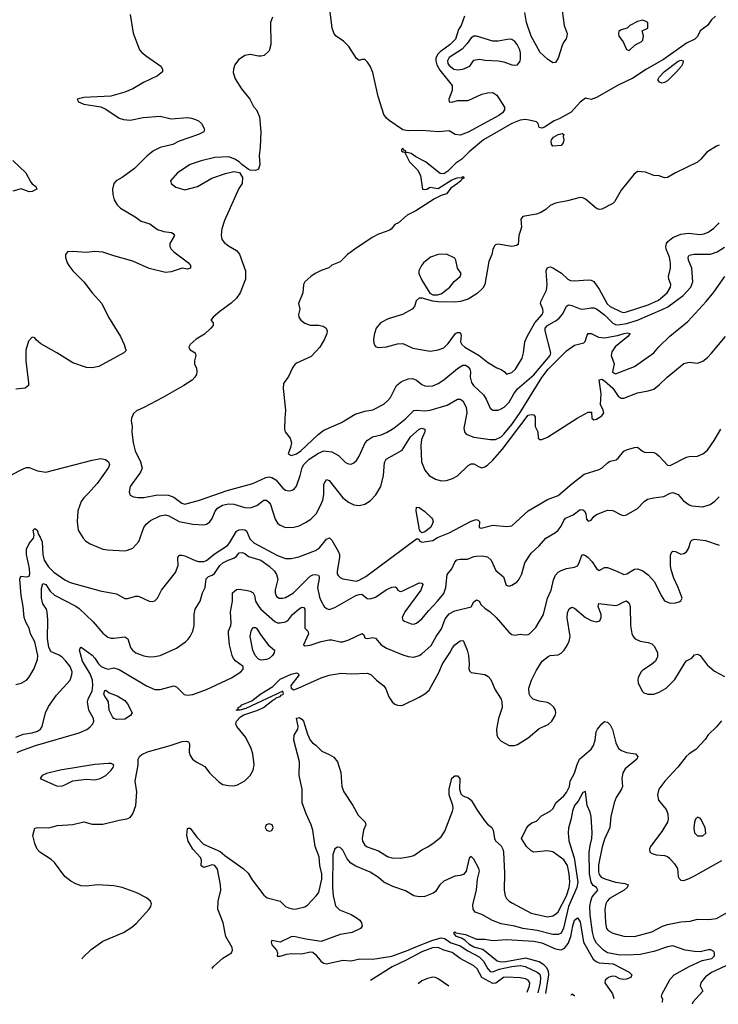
# Model space of a CAD drawing. Header units: inches. Extents: x 1173000 to 1307049, y 522583 to 678455.
# Tile 271 of 617: x 1274279 to 1279404, y 524334 to 531552. Entities that reach past the tile are written whole.
import ezdxf

# ---------------------------------------------------------------- set-up
doc = ezdxf.new("R2010")
doc.units = ezdxf.units.IN
doc.header["$MEASUREMENT"] = 0
doc.layers.add('B2572', color=7, linetype='Continuous')
doc.layers.add('B2573', color=7, linetype='Continuous')

msp = doc.modelspace()

# ---------------------------------------------------------------- linework, layer by layer
at = {"layer": 'B2572', "color": 5}
for points, elevation in [([(1275335, 530000), (1275391.7, 529991.7), (1275404.1, 529984.1), (1275414, 529970), (1275380.9, 529910), (1275380.8, 529890), (1275390, 529870.5), (1275410.3, 529850), (1275517, 529770), (1275533.1, 529750), (1275532.4, 529730), (1275510, 529723.5), (1275470, 529729.6), (1275390, 529703), (1275350, 529697.7), (1275230, 529728.3), (1275110, 529781.1), (1274970, 529820.4), (1274888.6, 529848.6), (1274830, 529853.3), (1274770, 529843.9), (1274666.9, 529853.1), (1274630, 529849.2), (1274616.3, 529830), (1274616.3, 529810), (1274628.4, 529770), (1274639.3, 529750), (1274670.3, 529710.3), (1274749.1, 529629.1), (1274810, 529550.5), (1274882, 529470), (1274930.3, 529370), (1275019.1, 529230), (1275046, 529170), (1275056, 529136), (1275062, 529130), (1275056.9, 529123.1), (1275042, 529110), (1274858.8, 529010), (1274810, 528998.3), (1274770, 529001.1), (1274670, 529035), (1274550.6, 529110), (1274434.9, 529174.9), (1274402.4, 529202.4), (1274390, 529219.3), (1274370, 529225.2), (1274344.9, 529195.1), (1274324.6, 529130), (1274324.6, 529050), (1274344.9, 528890), (1274343, 528870), (1274318.8, 528850), (1274250, 528842.6)], 920), ([(1275759.9, 530000), (1275756.5, 529970), (1275762.2, 529942.2), (1275779.1, 529919.1), (1275810, 529894.9), (1275870, 529859.1), (1275892.5, 529832.5), (1275935, 529710), (1275934.9, 529650), (1275895.6, 529550), (1275868.9, 529510), (1275830, 529472.6), (1275746.6, 529413.4), (1275697.3, 529370), (1275681, 529350), (1275697.3, 529330), (1275698, 529310), (1275681.6, 529290), (1275634.7, 529245.3), (1275573.4, 529210), (1275529, 529170), (1275519.5, 529150), (1275522.2, 529142.2), (1275530, 529130.6), (1275566, 529110), (1275570.7, 529090.7), (1275560.7, 529050), (1275560.7, 529030), (1275576, 528996), (1275579, 528970), (1275575.9, 528950), (1275565, 528930), (1275545, 528910), (1275483.8, 528870), (1275330, 528781.6), (1275190, 528707.5), (1275135.1, 528684.9), (1275114.7, 528665.3), (1275099.1, 528630), (1275096.3, 528610), (1275104.2, 528570), (1275101.1, 528530), (1275111.1, 528448.9), (1275127.2, 528390), (1275165.7, 528310), (1275176.7, 528263.3), (1275166, 528234), (1275090.6, 528130), (1275082, 528090), (1275090, 528066), (1275113.2, 528053.2), (1275148.7, 528048.7), (1275190, 528049), (1275290, 528067.3), (1275370, 528065.4), (1275410, 528052.1), (1275467.6, 528007.6), (1275490, 528001.2), (1275597.6, 528030), (1275800.3, 528099.7), (1275990, 528152.2), (1276084.8, 528195.2), (1276110, 528199.3), (1276130, 528195.8), (1276158.8, 528178.8), (1276210, 528118), (1276230, 528103), (1276250, 528098), (1276270, 528099.1), (1276290, 528107.3), (1276310, 528131), (1276337.6, 528210), (1276352.1, 528270), (1276363.5, 528290), (1276403.1, 528330), (1276470, 528374.4), (1276510.2, 528390.2), (1276570, 528384.1), (1276617.6, 528357.6), (1276670, 528305.5), (1276690, 528295.5), (1276710, 528293), (1276730, 528303), (1276750, 528320.7), (1276770, 528350.8), (1276814.6, 528450), (1276830, 528470.2), (1276867.3, 528492.7), (1276930, 528509.3), (1276970, 528525.2), (1277023.5, 528556.5), (1277110, 528625.2), (1277170, 528685.5), (1277190, 528690.2), (1277250, 528683.8), (1277291.3, 528688.7), (1277414.2, 528725.8), (1277490, 528768.9), (1277510, 528770.3), (1277530, 528756.5), (1277555.4, 528710), (1277559.8, 528670), (1277537, 528557), (1277541.6, 528530), (1277554.4, 528514.4), (1277611.2, 528491.2), (1277730, 528473.4), (1277770, 528474.7), (1277810, 528494.2), (1277830, 528512.4), (1277890, 528584.5), (1277950, 528672.3), (1278110, 528928.8), (1278154.8, 528990), (1278290, 529125), (1278350, 529164.7), (1278417.6, 529182.4), (1278427.3, 529192.7), (1278441.3, 529238.7), (1278450, 529251.5), (1278470, 529250.2), (1278525.1, 529225.1), (1278570, 529219.4), (1278663.9, 529236.1), (1278712.1, 529252.1), (1278735.1, 529255.1), (1278756, 529250), (1278740.7, 529230), (1278647.1, 529152.9), (1278622.1, 529117.9), (1278618.2, 529090), (1278638.9, 529030), (1278627.8, 528970), (1278639.2, 528959.2), (1278650, 528956), (1278790, 529008.5), (1278931, 529109), (1278967.1, 529152.9), (1279048.9, 529231.1), (1279180.3, 529339.7), (1279313.9, 529486.1), (1279370, 529555.3), (1279451.5, 529670)], 940), ([(1276967.9, 530000), (1276910, 529978.9), (1276864.9, 529955.1), (1276736.5, 529870), (1276684.9, 529830), (1276630, 529777), (1276570, 529751.1), (1276546.8, 529733.2), (1276490, 529712.7), (1276447.6, 529690), (1276415.3, 529670), (1276370.5, 529630), (1276360.5, 529610), (1276357.3, 529550), (1276324.9, 529470), (1276333.4, 529430), (1276325.5, 529390), (1276328, 529370), (1276342, 529350), (1276370, 529326.7), (1276410, 529313.1), (1276470, 529311.7), (1276505.1, 529305.1), (1276527.3, 529290), (1276534, 529270), (1276531.7, 529250), (1276516, 529210), (1276482, 529150), (1276416.7, 529083.3), (1276310, 529033.6), (1276297.2, 529022.8), (1276279.5, 529000.5), (1276250, 528936), (1276214.4, 528885.6), (1276212.4, 528847.6), (1276230.1, 528690), (1276223.2, 528630), (1276222, 528550), (1276226.7, 528530), (1276264, 528484), (1276273, 528450), (1276265.7, 528414.3), (1276247.4, 528370), (1276270, 528357.8), (1276310, 528368.9), (1276340.3, 528390), (1276468.3, 528511.7), (1276510, 528543.5), (1276640.2, 528599.8), (1276740.4, 528659.6), (1276810, 528681.1), (1276870, 528692.3), (1276950, 528732.6), (1276980.5, 528759.5), (1276998.1, 528781.9), (1277043.8, 528870), (1277079.6, 528900.4), (1277130, 528919.8), (1277160.7, 528920.7), (1277190, 528909.3), (1277230, 528878), (1277250, 528868), (1277270, 528864.7), (1277310, 528868.1), (1277350, 528883.9), (1277390, 528911), (1277490, 528993.4), (1277530, 529019.7), (1277550, 529019.1), (1277570, 529006), (1277580.7, 528990), (1277585.4, 528970), (1277582.9, 528930), (1277592.2, 528892.2), (1277609.1, 528869.1), (1277681.7, 528801.7), (1277701.6, 528770), (1277730, 528703.8), (1277750, 528688.9), (1277790, 528690.3), (1277810, 528697.8), (1277833.3, 528710), (1277870, 528748.5), (1277903.1, 528810), (1277930, 528845.5), (1278050, 528948.7), (1278170.9, 529090), (1278174.4, 529110), (1278132.6, 529270), (1278134.7, 529290), (1278151.4, 529310), (1278213.2, 529346.8), (1278235.2, 529364.8), (1278263.7, 529396.3), (1278290, 529450.4), (1278301.8, 529458.2), (1278310, 529460.8), (1278330, 529456.6), (1278390, 529433), (1278409.8, 529430.2), (1278470, 529438.6), (1278490, 529438.3), (1278510, 529431.6), (1278570, 529388.3), (1278630, 529326.2), (1278650, 529316.1), (1278670, 529314.2), (1278730, 529325.6), (1278810.7, 529349.3), (1278993, 529427), (1279032.9, 529447.1), (1279145.4, 529530), (1279202, 529590), (1279216.5, 529630), (1279209.4, 529730), (1279186, 529790), (1279182.6, 529810), (1279190, 529824.9), (1279226.3, 529833.7), (1279346.7, 529833.3), (1279395.4, 529850), (1279450, 529884.2)], 960), ([(1277950.7, 530000), (1277940.9, 529970), (1277935.2, 529904.8), (1277924.5, 529895.5), (1277890.4, 529889.6), (1277790, 529906.6), (1277770, 529901.2), (1277764.7, 529895.3), (1277750.6, 529870), (1277742.8, 529830), (1277720.4, 529779.6), (1277692, 529610), (1277676.8, 529583.2), (1277635.9, 529544.1), (1277570, 529503), (1277513, 529487), (1277470, 529481.3), (1277350, 529482.4), (1277310, 529487.1), (1277230.4, 529509.6), (1277210, 529509.6), (1277188.5, 529491.5), (1277175.8, 529450), (1277158, 529430), (1277087.7, 529390), (1276980.9, 529359.1), (1276926.8, 529330), (1276894, 529290), (1276880.7, 529250), (1276874, 529210), (1276876.8, 529176.8), (1276890, 529156), (1276908, 529148), (1276970, 529153), (1277050, 529176.5), (1277090, 529177), (1277162.6, 529142.6), (1277290, 529122.3), (1277350, 529130.3), (1277390, 529147), (1277422, 529178), (1277477.2, 529250), (1277490, 529259.1), (1277510, 529259.1), (1277517.8, 529237.8), (1277513, 529190), (1277523, 529170), (1277544, 529150), (1277650.7, 529090.7), (1277710, 529040.2), (1277778.9, 528998.9), (1277810, 528988), (1277835.5, 528970), (1277850, 528953.4), (1277890, 528965.7), (1277916.8, 528990), (1277965.1, 529070), (1277974.7, 529110), (1277983.9, 529190), (1278001.1, 529230), (1278058.6, 529330), (1278112, 529390), (1278119.1, 529410), (1278115.8, 529430), (1278099.7, 529470), (1278104.5, 529490), (1278144.5, 529570), (1278148, 529608), (1278141, 529710), (1278150, 529735.5), (1278170, 529741.1), (1278190, 529733.6), (1278252.4, 529692.4), (1278300.3, 529650), (1278320.3, 529640.3), (1278350, 529637.8), (1278450, 529644.7), (1278470, 529642), (1278490, 529632), (1278530, 529575.8), (1278589.6, 529469.6), (1278611.3, 529450), (1278690, 529409.7), (1278710, 529406.3), (1278730.6, 529409.4), (1278890, 529461.4), (1278963.9, 529496.1), (1279027.4, 529550), (1279052.3, 529590), (1279054.4, 529610), (1279040.2, 529650), (1279039, 529670), (1279052.5, 529730), (1279053.6, 529766.4), (1279045.4, 529810), (1279020.8, 529870), (1279018.5, 529890), (1279023.8, 529910), (1279034.5, 529925.5), (1279070, 529954.5), (1279130, 529979.8), (1279185.8, 529985.8), (1279270, 529975.8), (1279299.2, 529980.8), (1279330, 529994.9), (1279337.2, 530000)], 980), ([(1274209.7, 528210), (1274310, 528262), (1274330, 528268.8), (1274350, 528268.8), (1274410, 528244.2), (1274470, 528235.5), (1274810, 528323.5), (1274874.4, 528334.4), (1274908.7, 528328.7), (1274930.3, 528310.3), (1274937, 528290), (1274930.3, 528270), (1274847.7, 528152.3), (1274782.3, 528077.7), (1274750, 528047.4), (1274730, 528020.5), (1274704.6, 527950), (1274699.8, 527870), (1274708, 527810), (1274743.7, 527750), (1274764.9, 527730), (1274797.1, 527710), (1274890, 527670.3), (1274924.2, 527664.2), (1275050, 527658.2), (1275070, 527661.8), (1275110, 527678.5), (1275154.2, 527725.8), (1275190.5, 527829.5), (1275206.1, 527853.9), (1275239.6, 527880.4), (1275310, 527913.8), (1275350, 527921.5), (1275374.3, 527914.3), (1275450, 527873.4), (1275550, 527854.2), (1275630, 527848.3), (1275650, 527853), (1275673.8, 527870), (1275690, 527894.9), (1275712.1, 527947.9), (1275729.9, 527970.1), (1275767.1, 527992.9), (1275810, 528001.8), (1275850, 528000.1), (1275930, 527975.8), (1275970, 527972), (1276018.2, 527990), (1276070, 528028.5), (1276090, 528030.2), (1276110, 528012.3), (1276117.9, 527997.9), (1276154.2, 527890), (1276170, 527860.3), (1276190, 527845), (1276228.8, 527828.8), (1276290, 527830.9), (1276330, 527842.1), (1276375.3, 527864.7), (1276414, 527890), (1276453.7, 527930), (1276486.8, 527990), (1276502.3, 528030), (1276509.2, 528070), (1276510, 528146), (1276530, 528181.6), (1276550, 528173.7), (1276650, 528047.5), (1276690, 528013.7), (1276730, 527995.8), (1276770, 527990.3), (1276810, 528000.3), (1276850, 528024.9), (1276892.2, 528067.8), (1276928.5, 528130), (1276947.6, 528210), (1276954, 528306), (1276966.9, 528330), (1277085.1, 528394.9), (1277145.5, 528494.5), (1277210, 528551), (1277230, 528557.8), (1277251.7, 528550), (1277251.8, 528530), (1277225.6, 528474.4), (1277221.7, 528430), (1277226, 528310), (1277250, 528250.3), (1277282.8, 528210), (1277330, 528182.2), (1277370, 528170.2), (1277410, 528173.8), (1277452.9, 528187.1), (1277490, 528206.7), (1277570, 528284.7), (1277590, 528295.2), (1277610, 528295.2), (1277650, 528273.4), (1277670, 528267.5), (1277690, 528273.3), (1277710, 528286), (1277750, 528322.7), (1277818.7, 528401.3), (1278010, 528651.6), (1278030, 528656.3), (1278050, 528654.8), (1278060.7, 528640.7), (1278060.4, 528570), (1278080.7, 528530), (1278083.4, 528483.4), (1278093.7, 528473.7), (1278110, 528475.3), (1278150, 528490.2), (1278369.6, 528630.4), (1278450, 528673.8), (1278474.7, 528674.7), (1278475.5, 528630), (1278490, 528618.4), (1278510, 528624.4), (1278550, 528647.3), (1278564.1, 528670), (1278559.6, 528690), (1278539.5, 528730), (1278543.4, 528810), (1278530, 528910.5), (1278550, 528916.1), (1278570, 528905.2), (1278631.2, 528851.2), (1278670, 528792.1), (1278690, 528778.3), (1278710, 528777.4), (1278810, 528816.6), (1278890, 528830.2), (1278930, 528843.9), (1278970, 528873.8), (1279028.1, 528930), (1279150, 529031.5), (1279190, 529040.3), (1279250, 529033), (1279290.8, 529049.2), (1279325, 529075), (1279354.2, 529105.8), (1279457.3, 529230)], 920), ([(1274250, 526677), (1274290, 526688.4), (1274329.3, 526710), (1274347.3, 526730), (1274383.7, 526790), (1274410, 526862), (1274412.6, 526890), (1274389.6, 526990), (1274358.4, 527050), (1274349.4, 527090), (1274326.6, 527130), (1274312.3, 527170), (1274305.6, 527250), (1274289.3, 527330), (1274281.3, 527450), (1274288.8, 527471.2), (1274330, 527467.5), (1274350, 527472.4), (1274353.9, 527490), (1274352.3, 527527.7), (1274330.4, 527630), (1274329.9, 527670), (1274348.8, 527711.2), (1274381.1, 527750), (1274384.7, 527770), (1274377, 527810), (1274390, 527821.6), (1274407.3, 527810), (1274416.5, 527776.5), (1274430, 527758), (1274443.1, 527723.1), (1274449.5, 527630), (1274459.8, 527590), (1274490, 527540.7), (1274530, 527501.8), (1274610, 527445.5), (1274650, 527426), (1274870, 527364.2), (1274990, 527343.1), (1275050, 527308.8), (1275070, 527308.9), (1275130, 527326), (1275150, 527325), (1275230, 527288.5), (1275250, 527285.5), (1275270, 527290.7), (1275290, 527310.8), (1275319.7, 527370), (1275421, 527499), (1275441.8, 527550), (1275440.3, 527610), (1275450, 527626), (1275470, 527626.6), (1275490, 527620.3), (1275565.9, 527585.9), (1275590, 527579.4), (1275630, 527579.9), (1275650, 527587.5), (1275705.3, 527634.7), (1275803.8, 527696.2), (1275821.9, 527718.1), (1275870, 527802.9), (1275890, 527812.5), (1275910, 527815), (1275930, 527812.1), (1275943.8, 527803.8), (1275967, 527747), (1275995.6, 527715.6), (1276170, 527624.1), (1276230, 527600.8), (1276270, 527602.7), (1276326.9, 527613.1), (1276450, 527660.2), (1276479.1, 527680.9), (1276530, 527742.3), (1276552.5, 527752.5), (1276570, 527735.8), (1276618.6, 527650), (1276624.6, 527630), (1276625.5, 527610), (1276607.5, 527510), (1276608.5, 527490), (1276615.9, 527475.9), (1276630, 527461.5), (1276650, 527452.8), (1276750, 527436.5), (1276770, 527442.5), (1276817.3, 527470), (1277190, 527744.9), (1277205.4, 527745.4), (1277214.8, 527730), (1277230, 527720.5), (1277310, 527732.6), (1277343.3, 527756.7), (1277430, 527790.1), (1277590, 527874.8), (1277627.7, 527887.7), (1277643.2, 527883.2), (1277652.9, 527872.9), (1277648.9, 527828.9), (1277663.1, 527823.1), (1277750, 527846.5), (1277850, 527836.5), (1277890, 527842), (1278010, 527952.3), (1278150, 528034.3), (1278230, 528063.6), (1278328.4, 528150), (1278420.9, 528219.1), (1278530, 528254.4), (1278552.4, 528267.6), (1278590, 528303.6), (1278610, 528315.3), (1278655.1, 528324.9), (1278670, 528336.3), (1278710, 528388), (1278730, 528398.9), (1278790, 528416), (1278810, 528417.4), (1278848.1, 528388.1), (1278862.4, 528382.4), (1278930, 528377.6), (1278950, 528369.3), (1278970, 528352.9), (1279030, 528286.4), (1279050, 528284.2), (1279170, 528344.4), (1279190, 528350.3), (1279250, 528353.1), (1279290, 528368.8), (1279323.6, 528396.4), (1279374.1, 528465.9), (1279423.1, 528550)], 880), ([(1274250, 526291.7), (1274305.3, 526314.7), (1274370, 526323.2), (1274410, 526334.9), (1274432.7, 526350), (1274444.5, 526370), (1274468.5, 526470), (1274490, 526516.4), (1274550, 526600.3), (1274649.7, 526710), (1274662.2, 526750), (1274663.1, 526770), (1274648.8, 526810), (1274618.4, 526850), (1274590, 526878.2), (1274570, 526893.2), (1274510, 526917.8), (1274493.8, 526950), (1274484.4, 527015.6), (1274486.4, 527150), (1274480.9, 527210), (1274475, 527230), (1274449.4, 527269.4), (1274439.9, 527310), (1274438.2, 527381.8), (1274450, 527418.9), (1274470, 527410.2), (1274502.7, 527362.7), (1274533.5, 527333.5), (1274692.1, 527252.1), (1274715.5, 527235.5), (1274817.7, 527137.7), (1274890, 527054.4), (1274925.5, 527025.5), (1274950, 527018), (1274970, 527018.3), (1275050, 527028.7), (1275073.3, 527013.3), (1275093.1, 526950), (1275105.7, 526930), (1275130.2, 526910.2), (1275190, 526887.3), (1275230, 526882), (1275270, 526883.8), (1275310, 526891.3), (1275430, 526944.2), (1275495.1, 526990), (1275515.8, 527010), (1275530.6, 527029.4), (1275549.8, 527070), (1275558.2, 527110), (1275559.8, 527190), (1275567.2, 527230), (1275603.5, 527290), (1275619.3, 527350), (1275639.2, 527390), (1275646.3, 527453.7), (1275664.5, 527470), (1275690, 527479.2), (1275708, 527492), (1275747.9, 527550), (1275770, 527569.2), (1275809.6, 527590), (1275850, 527603.9), (1275870, 527618.3), (1275890, 527642.3), (1275910, 527646.9), (1275930, 527638.9), (1275956.7, 527616.7), (1276047.8, 527590), (1276110, 527544.8), (1276147.8, 527510), (1276164.2, 527484.2), (1276171.6, 527450), (1276152.9, 527372.9), (1276152.8, 527350), (1276163.6, 527323.6), (1276182.8, 527310), (1276210, 527310.2), (1276230, 527316.9), (1276287.1, 527350), (1276410, 527472.9), (1276430, 527482.7), (1276450, 527484.5), (1276470, 527478.9), (1276476.2, 527470), (1276476.2, 527456.2), (1276464.2, 527390), (1276478.3, 527318.3), (1276490, 527288.4), (1276513.4, 527250), (1276530, 527234.6), (1276548.7, 527228.7), (1276590, 527241.9), (1276746, 527330), (1276770, 527338.5), (1276790, 527339.1), (1276828.4, 527308.4), (1276850, 527305.7), (1276890, 527319.1), (1276967.4, 527372.6), (1277010, 527391.2), (1277030, 527394.3), (1277040.7, 527390), (1277052.7, 527370), (1277070, 527360.3), (1277090, 527365.2), (1277210, 527423.1), (1277230, 527420.7), (1277237.1, 527410), (1277221.8, 527370), (1277104.4, 527210), (1277085.6, 527170), (1277090.3, 527150.3), (1277102.6, 527142.6), (1277150, 527121.6), (1277170, 527121.3), (1277190, 527128.7), (1277230, 527158.3), (1277279.2, 527220.8), (1277345.1, 527290), (1277390, 527345.3), (1277406.2, 527390), (1277414.6, 527485.4), (1277450, 527525.7), (1277470, 527573.8), (1277486.9, 527593.1), (1277510, 527597.7), (1277563.7, 527596.3), (1277610, 527615.3), (1277630, 527618.5), (1277670, 527621.3), (1277710, 527614.3), (1277737, 527590), (1277772.9, 527512.9), (1277827.3, 527467.3), (1277846.6, 527406.6), (1277870, 527399.1), (1277890, 527405.5), (1277929.3, 527430), (1277943.7, 527450), (1277962.7, 527490), (1277985.1, 527570), (1278030, 527640.4), (1278090, 527695.3), (1278138.7, 527750), (1278210, 527793.4), (1278230, 527810.3), (1278250, 527839.5), (1278270, 527881.1), (1278283.6, 527896.4), (1278338.5, 527921.5), (1278390, 527961.1), (1278410, 527959.2), (1278421.5, 527950), (1278431.6, 527930), (1278438, 527890), (1278450, 527876.3), (1278470, 527883), (1278491.6, 527910), (1278510, 527923.1), (1278590, 527955.3), (1278630, 527954.4), (1278690, 527922), (1278710, 527918), (1278730, 527921.6), (1278810, 527968), (1278860, 528020), (1278884, 528036), (1278930, 528047.4), (1279004.6, 528055.4), (1279050, 528080.4), (1279070, 528084.4), (1279110, 528070.3), (1279146, 528026), (1279190, 527995.3), (1279210, 527987), (1279290, 527981.1), (1279343.5, 527996.5), (1279378.9, 528021.1), (1279410, 528054.9)], 860), ([(1274261, 526179), (1274280.9, 526190), (1274396.2, 526230), (1274715.8, 526324.2), (1274771.6, 526348.4), (1274794.7, 526365.3), (1274816.8, 526390), (1274823.5, 526410), (1274819.8, 526430), (1274786.6, 526490), (1274776.8, 526550), (1274781.6, 526570), (1274810, 526630.5), (1274815.2, 526670), (1274813.7, 526710), (1274796.2, 526756.2), (1274739.9, 526850), (1274718, 526930), (1274725.2, 526950), (1274730, 526952.4), (1274810, 526892.1), (1274830.8, 526870.8), (1274856.6, 526830), (1274877.8, 526810), (1274910, 526794.8), (1274928.6, 526791.4), (1274970, 526799.2), (1275010, 526787.7), (1275210, 526669.1), (1275270, 526640.3), (1275310, 526640.9), (1275410, 526667.6), (1275430, 526662), (1275485.4, 526605.4), (1275510, 526598.7), (1275550, 526605.4), (1275650, 526640.4), (1275833.4, 526726.6), (1275900.5, 526770), (1275919.2, 526790), (1275917.3, 526810), (1275863.5, 526850), (1275848.2, 526868.2), (1275838, 526890), (1275818, 526970), (1275810.9, 527050), (1275809.8, 527070), (1275829, 527110), (1275831.3, 527128.7), (1275825.1, 527210), (1275840.2, 527290), (1275840.2, 527350), (1275870, 527374.5), (1275890, 527377.4), (1275950, 527368), (1275970, 527363.1), (1275991.1, 527351.1), (1276002.1, 527330), (1276010, 527289.1), (1276030, 527251.1), (1276046.9, 527230), (1276150, 527140.7), (1276170, 527131.3), (1276190.9, 527129.1), (1276230, 527137.3), (1276250, 527151.6), (1276280.6, 527190), (1276330, 527232.6), (1276350, 527245), (1276362.5, 527242.5), (1276371.2, 527230), (1276371.6, 527091.6), (1276392.4, 527070), (1276396.9, 527050), (1276360.5, 526970), (1276370, 526961.6), (1276410, 526966.4), (1276490, 526993.7), (1276550, 527004.7), (1276570, 527005.4), (1276630, 526991.3), (1276650, 526991.1), (1276694, 527006), (1276792.2, 527052.2), (1276802.5, 527042.5), (1276810, 527021), (1276816.8, 527016.8), (1276830, 527014.9), (1276870, 527022.8), (1276890, 527017.4), (1276930.3, 526970), (1276970, 526943.8), (1277090, 526895.3), (1277130, 526883.6), (1277170, 526878.9), (1277209.8, 526890.2), (1277230, 526902.6), (1277297.1, 526962.9), (1277334.8, 527030), (1277374.5, 527085.5), (1277400, 527160), (1277430, 527195.8), (1277470, 527218), (1277590, 527247.4), (1277610, 527283), (1277630, 527299.5), (1277650, 527288.4), (1277663.2, 527263.2), (1277690, 527237.8), (1277730.4, 527210), (1277775.3, 527170), (1277870, 527059.1), (1277890, 527044.9), (1277910, 527039.1), (1277950, 527048.2), (1277990, 527042.4), (1278010, 527044.4), (1278019.3, 527050), (1278064.1, 527095.9), (1278120.5, 527190), (1278151.7, 527310), (1278176.8, 527370), (1278194.5, 527445.5), (1278210, 527479.3), (1278230, 527501.3), (1278250, 527514.6), (1278290, 527527.6), (1278350, 527538.7), (1278370, 527548.5), (1278383.5, 527570), (1278400, 527620), (1278410, 527630.3), (1278430, 527623.2), (1278450, 527609.3), (1278478.2, 527578.2), (1278510, 527528.4), (1278530, 527514.9), (1278570, 527534.9), (1278590, 527536.5), (1278660.5, 527510), (1278710, 527485.3), (1278731.5, 527488.5), (1278790, 527523.7), (1278810, 527524.9), (1278850, 527512.2), (1278890, 527482), (1278935.5, 527430), (1278983.8, 527330), (1279010, 527290.6), (1279050, 527274.4), (1279090, 527276.4), (1279116.3, 527283.7), (1279129.6, 527290.4), (1279139.5, 527310), (1279110, 527389.4), (1279076.6, 527456.6), (1279058, 527518), (1279052.3, 527550), (1279052.8, 527627.2), (1279062.7, 527650), (1279070, 527654.4), (1279090, 527652), (1279130, 527634), (1279150, 527638.8), (1279170, 527651), (1279185.6, 527674.4), (1279201.6, 527730), (1279210, 527737), (1279230, 527742.3), (1279310, 527732.7), (1279410, 527699.3)], 840), ([(1274738, 524666.2), (1274742.2, 524677.8), (1274804.1, 524735.9), (1274890, 524797.6), (1275039.8, 524860.2), (1275101.7, 524898.3), (1275133.5, 524926.5), (1275229.6, 525030), (1275242, 525050), (1275246.6, 525070), (1275239.5, 525090), (1275210, 525114.7), (1275138, 525150), (1275030, 525188.9), (1274970, 525202.2), (1274850.2, 525209.8), (1274770, 525200.4), (1274730, 525202.6), (1274690, 525215.8), (1274655.1, 525235.1), (1274611.2, 525271.2), (1274534.1, 525374.1), (1274510, 525394.5), (1274427.8, 525447.8), (1274407.2, 525470), (1274390, 525512.7), (1274376.9, 525570), (1274390, 525626), (1274410, 525630.8), (1274493.2, 525626.8), (1274556.6, 525643.4), (1274670, 525652.6), (1274750, 525672.4), (1274810, 525655.3), (1274890, 525653.7), (1275010, 525684.2), (1275066.3, 525693.7), (1275090, 525704), (1275110, 525730.7), (1275130.8, 525790), (1275137.6, 525890), (1275127, 525970), (1275148.7, 526090), (1275149.3, 526130), (1275156.9, 526150), (1275174.4, 526165.6), (1275216, 526184), (1275382, 526230), (1275470, 526259.4), (1275502, 526262), (1275517, 526257), (1275523.9, 526243.9), (1275522, 526182), (1275530, 526156.4), (1275547.6, 526130), (1275572.7, 526110), (1275637.1, 526077.1), (1275671.6, 526030), (1275741.8, 525961.8), (1275770, 525945.3), (1275810, 525937.8), (1275850, 525936), (1275876.4, 525943.6), (1275930, 525972.9), (1275969.7, 526010), (1275992.6, 526050), (1275999.7, 526090), (1275989.7, 526170), (1275976.8, 526210), (1275937.7, 526290), (1275871.9, 526370), (1275863.9, 526390), (1275869.7, 526410), (1275898.9, 526441.1), (1275923.6, 526456.4), (1276025.2, 526490), (1276066.6, 526510), (1276135.8, 526564.2), (1276151.3, 526570), (1276160, 526580), (1276189.3, 526590), (1276198.6, 526601.4), (1276210, 526605.5), (1276214.2, 526610), (1276210, 526629), (1275938.3, 526501.7), (1275894, 526490), (1275868, 526490), (1275882, 526498), (1275881.2, 526510), (1275900.5, 526519.5), (1275909.6, 526530), (1275981.3, 526558.7), (1276048.2, 526610), (1276136.1, 526663.9), (1276190, 526718.2), (1276270, 526754.4), (1276310, 526762.4), (1276319.5, 526759.5), (1276330.4, 526750), (1276267.6, 526670), (1276271.6, 526650), (1276290, 526639.8), (1276321.7, 526650), (1276490, 526727.3), (1276550, 526747), (1276638.2, 526761.8), (1276710, 526756.8), (1276830, 526762.3), (1276858, 526750), (1276896.3, 526710), (1276950, 526667.7), (1276966, 526646), (1276987.7, 526587.7), (1277010.8, 526550), (1277030, 526534), (1277050, 526527.3), (1277070, 526524), (1277090, 526527.3), (1277210, 526584.2), (1277251.6, 526610), (1277282.5, 526637.5), (1277354.8, 526765.2), (1277381.7, 526830), (1277435.3, 526910), (1277453.8, 526946.2), (1277471.1, 526970), (1277510, 526998.2), (1277530, 526999.6), (1277534.8, 526994.8), (1277561.5, 526930), (1277570.8, 526890), (1277576, 526830), (1277573.7, 526793.7), (1277578.7, 526778.7), (1277590, 526765.5), (1277690, 526750.5), (1277716.7, 526736.7), (1277735.6, 526715.6), (1277763.4, 526643.4), (1277810.4, 526570), (1277817, 526550), (1277818.9, 526510), (1277791, 526429), (1277777.2, 526350), (1277778.5, 526310), (1277786.3, 526290), (1277810, 526262.6), (1277870, 526230.4), (1277909.6, 526230.4), (1277930, 526237.6), (1278010, 526286), (1278090, 526354.6), (1278154.7, 526385.3), (1278182.4, 526410), (1278206.3, 526450), (1278211.3, 526470), (1278209.6, 526490), (1278194.9, 526514.9), (1278173.5, 526533.5), (1278150, 526546), (1278090, 526555.9), (1278046, 526570), (1278025.4, 526590), (1278016, 526610), (1278015, 526650), (1278034, 526710), (1278070, 526782.4), (1278111.7, 526848.3), (1278155.6, 526884.4), (1278170, 526890.2), (1278230, 526896.5), (1278250, 526908), (1278272, 526930), (1278297.8, 526970), (1278310, 526996.3), (1278316.8, 527030), (1278293.9, 527166.1), (1278297.1, 527202.9), (1278310, 527233.7), (1278330, 527244.2), (1278350, 527238), (1278430, 527170.2), (1278470, 527147.9), (1278510, 527138), (1278535.2, 527144.8), (1278545.4, 527170), (1278544.7, 527190), (1278523.5, 527250), (1278527.2, 527272.8), (1278650, 527258), (1278670, 527262.2), (1278710, 527284.6), (1278730, 527290.3), (1278750, 527274.9), (1278757.8, 527250), (1278759, 527110), (1278770, 527050.8), (1278778.7, 527030), (1278792.8, 527012.8), (1278830, 526995.3), (1278890, 526987), (1278917.1, 526977.1), (1278936.4, 526956.4), (1278958, 526910), (1278958.7, 526881.3), (1278942.8, 526850), (1278914.3, 526825.7), (1278850, 526783), (1278838, 526770), (1278817, 526730), (1278812.4, 526710), (1278816.4, 526690), (1278844.4, 526630), (1278856.5, 526616.5), (1278886.1, 526606.1), (1278930, 526607.6), (1278970, 526621.7), (1279020.7, 526650), (1279085.2, 526714.8), (1279160.1, 526839.9), (1279170, 526850.5), (1279209, 526870), (1279230, 526894.8), (1279250, 526900.7), (1279270, 526890.7), (1279321.8, 526821.8), (1279376.3, 526776.3), (1279450, 526736.5)], 820), ([(1275690.7, 524595.3), (1275702, 524610), (1275770, 524672.4), (1275833.2, 524710), (1275840.9, 524730), (1275837, 524750), (1275791.8, 524830), (1275771, 524930), (1275733.3, 525030), (1275736.2, 525090), (1275754, 525170), (1275751.5, 525210), (1275730, 525325.2), (1275710, 525352.1), (1275690, 525355.1), (1275630, 525337.4), (1275610, 525349.2), (1275613.8, 525390), (1275606.6, 525410), (1275550, 525471.5), (1275515.8, 525530), (1275505.3, 525574.7), (1275510, 525622), (1275514.6, 525625.4), (1275530, 525623.8), (1275577.7, 525557.7), (1275627.6, 525507.6), (1275750, 525453.1), (1275783.6, 525423.6), (1275917.6, 525330), (1275954.4, 525294.4), (1275985.5, 525245.5), (1276070, 525134.4), (1276093.9, 525113.9), (1276190, 525090.2), (1276230, 525050.3), (1276250, 525040.2), (1276290, 525032), (1276310, 525032.8), (1276370, 525047.9), (1276390, 525060.3), (1276454.5, 525130), (1276469.9, 525150.1), (1276475.1, 525164.9), (1276494.6, 525250), (1276496.6, 525290), (1276480.4, 525350), (1276475.1, 525415.1), (1276447.3, 525490), (1276429.5, 525610), (1276417.1, 525650), (1276380.5, 525730), (1276350.9, 525810), (1276351.9, 525910), (1276329.9, 526010), (1276330.9, 526110), (1276289.4, 526270), (1276292.5, 526307.5), (1276318.7, 526350), (1276321.4, 526370), (1276310, 526430.7), (1276330, 526437.1), (1276350, 526423.8), (1276361.3, 526410), (1276390, 526314), (1276410, 526270.7), (1276427.7, 526250), (1276452.4, 526232.4), (1276495.5, 526190), (1276550, 526165.3), (1276584.2, 526144.2), (1276610, 526110.7), (1276633.8, 526033.8), (1276643.3, 525930), (1276656.6, 525890), (1276723.9, 525790), (1276760.9, 525720.9), (1276812.8, 525670), (1276818, 525650), (1276801.6, 525610), (1276791.6, 525550), (1276793.4, 525530), (1276810, 525499.3), (1276828, 525488), (1276910, 525458.5), (1276977.4, 525417.4), (1277010, 525407.8), (1277070, 525405.3), (1277143.9, 525416.1), (1277170, 525424.2), (1277230, 525467), (1277273.2, 525486.8), (1277319.5, 525520.5), (1277370, 525561.6), (1277397.3, 525602.7), (1277454.2, 525750), (1277459.6, 525770), (1277457.4, 525790), (1277429.4, 525869.4), (1277429.9, 525910.1), (1277449, 525991), (1277470, 526009.3), (1277490, 526009.2), (1277508, 525988), (1277504.3, 525910), (1277516, 525876), (1277530, 525862), (1277570, 525847.6), (1277591, 525831), (1277635.8, 525755.8), (1277694.4, 525674.4), (1277710, 525653.7), (1277741.6, 525630), (1277752.2, 525610), (1277761.6, 525550), (1277770, 525531), (1277810, 525495.5), (1277824.2, 525470), (1277829, 525450), (1277835.8, 525295.8), (1277832.3, 525170), (1277840.2, 525130), (1277850.1, 525110.1), (1277870.1, 525090.1), (1277894.4, 525074.4), (1278030, 525002.3), (1278150, 524975.9), (1278190, 524982), (1278210, 524993.4), (1278230, 525012.7), (1278291, 525130), (1278308.7, 525188.7), (1278314.5, 525230), (1278310, 525289.6), (1278297.1, 525350), (1278270, 525393), (1278190, 525452.2), (1278150, 525458.7), (1278050, 525448.7), (1278030, 525458), (1277996.9, 525490), (1277959.5, 525550), (1277995.8, 525624.2), (1278014.2, 525645.8), (1278036.4, 525663.6), (1278070, 525676.5), (1278105.7, 525714.3), (1278171.3, 525750), (1278192.1, 525770), (1278211.1, 525810), (1278270, 525862.6), (1278290, 525886.9), (1278311.3, 525930), (1278316.5, 525970), (1278350, 526028.8), (1278367.7, 526092.3), (1278385.4, 526130), (1278470, 526204.8), (1278489.2, 526230), (1278500.5, 526270), (1278507.5, 526330), (1278518.3, 526350), (1278550, 526390.5), (1278570, 526407.7), (1278590, 526401.6), (1278610, 526381.7), (1278628.4, 526348.4), (1278653.1, 526250), (1278672.6, 526210), (1278693.3, 526193.3), (1278730, 526178.4), (1278796, 526170), (1278812.4, 526150), (1278805.5, 526130), (1278721.1, 526058.9), (1278702.4, 526030), (1278694.9, 525990), (1278700.7, 525930), (1278694, 525910), (1278655, 525850), (1278639.2, 525810), (1278615.2, 525710), (1278607, 525630), (1278570, 525545.1), (1278551, 525489), (1278524.6, 525355.4), (1278524, 525304), (1278530, 525284.5), (1278545.1, 525265.1), (1278572.4, 525252.4), (1278650, 525229.3), (1278718.7, 525218.7), (1278742.8, 525210), (1278736.1, 525190), (1278712.1, 525170), (1278606.7, 525110), (1278588.6, 525090), (1278578.7, 525070), (1278570.8, 525030), (1278575.1, 524930), (1278583.5, 524890), (1278594.7, 524874.7), (1278630, 524855), (1278710, 524834), (1278790, 524831.7), (1278916, 524864), (1278993.8, 524906.2), (1279030, 524917.7), (1279130, 524937.8), (1279197.8, 524942.2), (1279250, 524958), (1279334.3, 524954.3), (1279390, 524963.2), (1279490, 525019.4)], 780), ([(1279427.5, 526412.5), (1279391.3, 526368.7), (1279330.1, 526310), (1279306.2, 526273.8), (1279239.3, 526200.7), (1279190, 526169.9), (1279167, 526150), (1279106.8, 526073.2), (1279012, 525970), (1278967.2, 525910), (1278957.7, 525870), (1278965.8, 525830), (1279021.1, 525761.1), (1279034, 525730), (1279036.2, 525690), (1279030, 525669.6), (1278990, 525599.7), (1278905.2, 525490), (1278898.5, 525470), (1278902.6, 525450), (1278919.1, 525439.1), (1278946.8, 525430), (1279010, 525423.8), (1279030, 525416.5), (1279045, 525405), (1279082.9, 525362.9), (1279104, 525330), (1279108.2, 525270), (1279115.8, 525255.8), (1279130, 525244.4), (1279150, 525242.3), (1279190, 525254.7), (1279230, 525274.2), (1279430, 525388.2)], 820), ([(1278991.3, 524349.9), (1278994.4, 524354.4), (1278995.8, 524370), (1278986.4, 524390), (1278992.4, 524410), (1279050, 524517.6), (1279080.9, 524550), (1279189, 524611), (1279285.5, 524654.5), (1279356.5, 524670), (1279376.3, 524690), (1279376.1, 524710), (1279370, 524719.5), (1279350, 524732), (1279330, 524733.4), (1279270, 524719.3), (1279230, 524720.2), (1279161, 524730), (1279070, 524762.4), (1279030, 524755.5), (1278930, 524720.4), (1278830, 524698.5), (1278730, 524693.8), (1278670, 524696.4), (1278590, 524712.1), (1278560.6, 524730), (1278510, 524781.4), (1278493.1, 524813.1), (1278481.4, 524861.4), (1278464.4, 524990), (1278462.3, 525050), (1278467.9, 525090), (1278479.2, 525120.8), (1278520.2, 525170), (1278511.4, 525190), (1278485.5, 525205.5), (1278470, 525228.6), (1278458.7, 525290), (1278456.8, 525450), (1278462.7, 525497.3), (1278476.5, 525550), (1278479.1, 525590), (1278470, 525711), (1278462.8, 525742.8), (1278441.3, 525790), (1278430, 525894.8), (1278410, 525887.3), (1278376.3, 525823.7), (1278348.9, 525790), (1278333.3, 525750), (1278325, 525695), (1278306, 525626), (1278301.3, 525590), (1278308.4, 525531.6), (1278346.2, 525406.2), (1278373.6, 525230), (1278365.5, 525190), (1278304.7, 525050), (1278269.2, 524890.8), (1278250, 524855.8), (1278230, 524845.1), (1278190, 524845.5), (1278075, 524875), (1277970, 524890.1), (1277910, 524906.4), (1277810, 524923), (1277748.4, 524948.4), (1277670, 524992.4), (1277621.3, 525010), (1277606.2, 525030), (1277603.5, 525063.5), (1277630, 525172.7), (1277638.2, 525250), (1277651.4, 525310), (1277646.2, 525330), (1277610, 525397.3), (1277590, 525417.3), (1277576.2, 525403.8), (1277553.7, 525310), (1277533.7, 525286.3), (1277510, 525277), (1277470, 525273.7), (1277390, 525236.1), (1277360.4, 525210), (1277330, 525160.3), (1277312.3, 525147.7), (1277250, 525125), (1277210, 525120.7), (1277170, 525127.9), (1277110, 525164.7), (1277016.7, 525196.7), (1276950, 525228), (1276910, 525263.2), (1276850, 525301.6), (1276745.2, 525345.2), (1276707.9, 525367.9), (1276680.6, 525400.6), (1276650, 525464.6), (1276630, 525483.7), (1276610, 525486), (1276590, 525473.4), (1276576.4, 525430), (1276574.1, 525190), (1276578.6, 525130), (1276595.5, 525055.5), (1276625.1, 525025.1), (1276710, 524991.8), (1276747.4, 524970), (1276773.1, 524950), (1276787.4, 524930), (1276792.5, 524907.5), (1276779.6, 524890), (1276718.8, 524861.2), (1276630, 524846.2), (1276490, 524793.2), (1276377.3, 524810), (1276289.7, 524830.3), (1276270, 524827.7), (1276190, 524788), (1276130, 524800.7), (1276122.9, 524790), (1276130, 524769.2), (1276162.7, 524730), (1276169.3, 524710), (1276167.6, 524687.6), (1276190, 524685.7), (1276238.3, 524701.7), (1276270, 524706.1), (1276350, 524702.9), (1276410, 524719.2), (1276430, 524714.7), (1276450, 524699.3), (1276490, 524648.3), (1276510, 524634.9), (1276530, 524630.6), (1276650, 524657.3), (1276710, 524653.1), (1276774.2, 524665.8), (1276870, 524664.7), (1277010, 524687.7), (1277129.4, 524729.4), (1277184.7, 524755.3), (1277310, 524802.8), (1277370, 524819.7), (1277396.2, 524816.2), (1277444.8, 524784.8), (1277510, 524762.2), (1277565.7, 524725.7), (1277650, 524682.1), (1277682.1, 524650), (1277713.3, 524593.3), (1277730, 524573.4), (1277750, 524571.2), (1277797.1, 524590), (1277890, 524611.6), (1277950, 524617.8), (1277986.3, 524610), (1278075.9, 524570), (1278093.4, 524553.4), (1278099.9, 524530), (1278097.9, 524490), (1278081.1, 524417.6)], 760), ([(1278138, 524413.4), (1278159.4, 524550), (1278157.1, 524577.1), (1278143.6, 524603.6), (1278123.9, 524623.9), (1278090, 524643.9), (1277991.1, 524671.1), (1277844.4, 524644.4), (1277810, 524643.5), (1277781.7, 524650), (1277675.5, 524735.5), (1277610, 524752.8), (1277580.2, 524770), (1277544.4, 524804.4), (1277519.2, 524819.2), (1277484, 524830), (1277465.8, 524850), (1277464.2, 524855.8), (1277470, 524864), (1277478, 524858), (1277550, 524845), (1277630, 524810.2), (1277690, 524811.3), (1277750, 524802), (1277850, 524808.4), (1278050, 524797.4), (1278110, 524783.5), (1278210, 524740.6), (1278250, 524733), (1278274.8, 524745.2), (1278301.6, 524778.4), (1278321.2, 524830), (1278336.1, 524910), (1278348.9, 524950), (1278370, 524967), (1278390, 524937.1), (1278414.5, 524790), (1278485.4, 524665.4), (1278507.3, 524647.3), (1278530, 524638.7), (1278633.4, 524630), (1278750.4, 524570), (1278768.2, 524550), (1278763, 524530), (1278730, 524517.2), (1278710, 524514.8), (1278681.1, 524521.1), (1278650, 524537.4), (1278630, 524538.9), (1278610, 524534), (1278598.8, 524530), (1278574.8, 524510), (1278570.8, 524490), (1278626.4, 524410), (1278638.5, 524376.2)], 740), ([(1278000.7, 524423.6), (1278018.6, 524470), (1278020.5, 524490), (1278010, 524509.8), (1277990, 524519.4), (1277950, 524528.8), (1277850, 524533.7), (1277828.9, 524530), (1277772.2, 524487.8), (1277750, 524487.3), (1277669.5, 524529.5), (1277633.7, 524593.7), (1277610, 524616.7), (1277510, 524668.2), (1277452.7, 524712.7), (1277390.7, 524730.7), (1277349.9, 524749.9), (1277307.5, 524747.5), (1277230, 524719.4), (1277110, 524655.3), (1277011, 524609), (1276853.1, 524508.9)], 780), ([(1279491.3, 524630), (1279354.1, 524565.9), (1279310, 524534.5), (1279290, 524511.1), (1279276.5, 524490), (1279271.6, 524470), (1279290.3, 524430), (1279217.6, 524350), (1279211.5, 524333.6)], 780), ([(1277426.7, 524466.3), (1277350, 524520.3), (1277330, 524530.6), (1277310, 524532.8), (1277270, 524523.4), (1277230, 524505.5), (1277201.4, 524483)], 820), ([(1278324.1, 524399.5), (1278330, 524410.4), (1278350, 524399.3), (1278350.5, 524397.6)], 720)]:
    msp.add_lwpolyline(points, dxfattribs=dict(at, elevation=elevation))
for points, elevation in [([(1277410, 529833.2), (1277349.2, 529829.2), (1277293.4, 529810), (1277241.3, 529770), (1277225.7, 529750), (1277206.7, 529710), (1277207.2, 529690), (1277230, 529641), (1277287, 529547), (1277310, 529534.8), (1277344.7, 529535.3), (1277370, 529541), (1277434, 529590), (1277466.6, 529633.4), (1277509, 529670), (1277517.2, 529690), (1277489.5, 529729.5), (1277478, 529790), (1277470, 529804)], 980), ([(1277230, 527789.3), (1277218.7, 527798.7), (1277213, 527813), (1277186.8, 527950), (1277190, 527977.6), (1277210, 527975.5), (1277250, 527945.7), (1277299.9, 527899.9), (1277308.1, 527890), (1277312.1, 527872.1), (1277305.5, 527850), (1277291.8, 527828.2), (1277250, 527797.2)], 880), ([(1276050, 526855.3), (1276030, 526862.9), (1276007.2, 526890), (1275990.6, 526930), (1275970.7, 527030), (1275976, 527070), (1275990, 527095.8), (1276010, 527094.9), (1276016.4, 527090), (1276044.7, 527044.7), (1276101.7, 526970), (1276147.2, 526930), (1276146.4, 526910), (1276133.2, 526890), (1276110, 526869.5), (1276090, 526860.7)], 820), ([(1274990, 526421.9), (1274969.3, 526429.3), (1274960.5, 526440.5), (1274936.6, 526490), (1274929.9, 526550), (1274916.2, 526576.2), (1274902.9, 526590), (1274896.1, 526610), (1274904.9, 526635.1), (1274910, 526636.9), (1274936.1, 526616.1), (1274994.1, 526594.1), (1275019.5, 526579.5), (1275050, 526559.7), (1275070, 526536.1), (1275103.5, 526470), (1275093.2, 526450), (1275050, 526423.3)], 820), ([(1274930, 526098.7), (1274831.4, 526091.4), (1274577.3, 526050), (1274475.5, 526024.5), (1274444.9, 526010), (1274430.7, 525990), (1274550, 525934.6), (1274587.1, 525932.9), (1274610, 525942.6), (1274670, 525971.3), (1274770, 525984.4), (1274830, 525979.6), (1274870.7, 525989.3), (1274910, 526010.3), (1274950, 526048.9), (1274965.4, 526070), (1274969.6, 526090), (1274950, 526098)], 840), ([(1279250, 525705.6), (1279235.8, 525690), (1279228.2, 525670), (1279224.6, 525624.6), (1279228.2, 525590), (1279250, 525568), (1279290, 525568.2), (1279311, 525589), (1279308.4, 525630), (1279276, 525690), (1279270, 525697.4)], 840), ([(1276110, 525657), (1276086.8, 525650), (1276080.7, 525630), (1276090.6, 525610.6), (1276110, 525603), (1276130, 525607.7), (1276139.5, 525630), (1276132, 525650)], 820)]:
    msp.add_lwpolyline(points, close=True, dxfattribs=dict(at, elevation=elevation))
at = {"layer": 'B2573', "color": 5}
for points, elevation in [([(1278250.3, 531670), (1278273.6, 531510), (1278294.9, 531450), (1278293.7, 531430), (1278288.3, 531411.7), (1278270, 531389.2), (1278257.8, 531362.2), (1278228.8, 531270), (1278210, 531238), (1278190, 531234.5), (1278150, 531262.4), (1278097.6, 531310), (1278030.9, 531430.9), (1277997.7, 531530), (1277984, 531604)], 940), ([(1275090.4, 531589.6), (1275112.1, 531452.1), (1275157, 531330), (1275174.9, 531310), (1275210, 531283.1), (1275314.8, 531210), (1275326.8, 531190), (1275326, 531170), (1275290, 531140.9), (1275188.6, 531091.4), (1275110, 531045.6), (1275050, 531020.5), (1274948.5, 530991.5), (1274750, 530980.7), (1274702, 530970), (1274711.3, 530950), (1274750, 530933.4), (1274873.5, 530913.5), (1274910, 530896.3), (1275010, 530830.4), (1275041.2, 530821.2), (1275090, 530815.3), (1275185.8, 530834.2), (1275310, 530843.5), (1275390, 530824.2), (1275510, 530833.7), (1275538.8, 530830), (1275570, 530819.1), (1275590.4, 530810), (1275613, 530790), (1275634, 530750), (1275630.8, 530730), (1275590.8, 530710), (1275450, 530661.4), (1275402.1, 530637.9), (1275310, 530614.6), (1275262, 530590), (1275211.8, 530550), (1275120.3, 530459.7), (1275030, 530394.1), (1274988.1, 530370), (1274970.3, 530350), (1274960.8, 530310), (1274963.1, 530270), (1274972, 530230), (1274993.4, 530193.4), (1275019.3, 530170), (1275126.4, 530106.4), (1275170, 530075.3), (1275234.8, 530054.8), (1275290, 530014.2), (1275330, 530000.7), (1275335, 530000)], 920), ([(1276134, 531570), (1276118.8, 531530), (1276121.5, 531370), (1276110, 531323.7), (1276073.4, 531290), (1276050, 531283.5), (1276030, 531283.5), (1275970, 531296.9), (1275930, 531289.6), (1275883.4, 531256.6), (1275858.3, 531221.7), (1275846.4, 531190), (1275845.1, 531165.1), (1275859.3, 531119.3), (1275905.9, 531045.9), (1275967.3, 530970), (1275995.2, 530915.2), (1276017.3, 530890), (1276038.8, 530838.8), (1276048.4, 530728.4), (1276042.8, 530617.2), (1276034.7, 530554.7), (1276041.6, 530490), (1276030, 530455.3), (1276010, 530446), (1275969.5, 530449.5), (1275955.1, 530455.1), (1275909.2, 530489.2), (1275889, 530510), (1275857.2, 530530), (1275814, 530546), (1275710, 530540.7), (1275610, 530518), (1275530.8, 530490), (1275438, 530430), (1275384.7, 530370), (1275391.3, 530350), (1275424.1, 530324.1), (1275490, 530305.5), (1275584, 530330), (1275689.7, 530390.3), (1275790, 530424), (1275850, 530438), (1275891.1, 530431.1), (1275913.7, 530393.7), (1275910.4, 530350), (1275886.5, 530313.5), (1275781.6, 530078.4), (1275762, 530018), (1275759.9, 530000)], 940), ([(1277541.5, 531578.5), (1277516.5, 531510), (1277499.1, 531480.9), (1277475.1, 531410), (1277437.2, 531370), (1277363.2, 531316.8), (1277342.8, 531297.2), (1277331.5, 531270), (1277331.8, 531250), (1277340, 531220), (1277361.3, 531181.3), (1277452, 531070), (1277452, 531032), (1277427.8, 530970), (1277430.6, 530950.6), (1277450, 530948), (1277490, 530958.3), (1277570, 530960.3), (1277670, 531006.4), (1277710, 531016.5), (1277750, 531019), (1277779.5, 530999.5), (1277836.5, 530910), (1277836.3, 530890), (1277820.9, 530870), (1277793.4, 530850), (1277570, 530726.3), (1277510, 530704.5), (1277473.3, 530710), (1277430, 530736.4), (1277351.6, 530728.4), (1277230, 530740.4), (1277130, 530736.1), (1277090, 530744.8), (1276990, 530812.3), (1276969.4, 530830), (1276950, 530855.7), (1276909.2, 530989.2), (1276870, 531163.5), (1276850, 531209.8), (1276830, 531241.4), (1276810, 531258.9), (1276790, 531259.5), (1276770, 531252.3), (1276750, 531266.6), (1276694.6, 531354.6), (1276653.6, 531393.6), (1276600.9, 531430), (1276586.9, 531446.9), (1276571.6, 531490), (1276556.9, 531610)], 940), ([(1279382.5, 531577.5), (1279354.9, 531550), (1279325.5, 531510), (1279270.7, 531470), (1279250.4, 531429.6), (1279231, 531410), (1279170, 531379.3), (1279000.5, 531259.5), (1278878, 531190), (1278777.5, 531122.5), (1278669.5, 531070.5), (1278510, 530980.9), (1278470, 530966.6), (1278430, 530977), (1278390, 530946.6), (1278325.1, 530874.9), (1278235.8, 530824.2), (1278199.1, 530810), (1278130, 530764.7), (1278110, 530757), (1278090, 530762), (1278081.2, 530790), (1278070, 530804), (1278016.3, 530816.3), (1277990, 530819.1), (1277950, 530815.5), (1277890, 530791.5), (1277680.5, 530670), (1277577.1, 530582.9), (1277523, 530530), (1277479.5, 530500.5), (1277419.9, 530440.1), (1277390, 530421.2), (1277364.1, 530424.1), (1277255.6, 530510), (1277185.9, 530545.9), (1277150, 530569.7), (1277121.6, 530578.4), (1277115.3, 530575.3), (1277111.8, 530590), (1277095.9, 530595.9), (1277090, 530608.7), (1277080.7, 530599.3), (1277080.7, 530590), (1277090, 530583), (1277102, 530582), (1277139.5, 530510), (1277196.3, 530450), (1277218.8, 530410), (1277234, 530310), (1277246.8, 530306.8), (1277266, 530310), (1277290, 530324.7), (1277350, 530314.8), (1277450, 530378.8), (1277488.2, 530391.8), (1277525.2, 530394.8), (1277530, 530402), (1277538, 530398), (1277538, 530390), (1277519.6, 530380.4), (1277514.8, 530370), (1277490.8, 530350), (1277442.9, 530317.1), (1277410, 530274), (1277370, 530263.7), (1277322.1, 530237.9), (1277185.3, 530150), (1277122.2, 530117.8), (1277056.8, 530063.2), (1277030, 530049.7), (1277003.3, 530016.7), (1276991.4, 530008.6), (1276967.9, 530000)], 960), ([(1279410, 530631.6), (1279390, 530625.6), (1279318.3, 530581.7), (1279274.4, 530530), (1279250, 530508.2), (1279090, 530429.6), (1279030, 530393.6), (1279010, 530391.8), (1278970, 530406.6), (1278929.6, 530409.6), (1278870, 530433.2), (1278810, 530439), (1278783.4, 530416.6), (1278690, 530300.9), (1278642.7, 530217.3), (1278630, 530204.7), (1278550, 530162.4), (1278530, 530159.7), (1278510, 530168.2), (1278430, 530236.2), (1278410, 530245.6), (1278390, 530247.3), (1278297.4, 530222.6), (1278210, 530207), (1278171, 530190), (1278139.6, 530160.4), (1278102.5, 530137.5), (1278070, 530125.6), (1277970.7, 530109.3), (1277956, 530090), (1277960.4, 530030), (1277950.7, 530000)], 980), ([(1274230, 530519.8), (1274323.8, 530430), (1274361.1, 530361.1), (1274370, 530349), (1274397, 530330), (1274405.3, 530310), (1274370, 530293), (1274350, 530289.2), (1274290, 530311.8), (1274230, 530294.5)], 880), ([(1279337.2, 530000), (1279370, 530023.2), (1279410, 530062.3)], 980)]:
    msp.add_lwpolyline(points, dxfattribs=dict(at, elevation=elevation))
at = {"layer": 'B2573', "color": 5, "elevation": 960}
for points in [[(1278850, 531548), (1278810, 531538), (1278754, 531510), (1278734, 531490), (1278690, 531477.2), (1278674.8, 531465.2), (1278670.8, 531450), (1278674.8, 531430), (1278706.8, 531390), (1278730, 531332), (1278750, 531326), (1278792.7, 531367.3), (1278838, 531390), (1278850, 531402), (1278854, 531434), (1278846, 531470), (1278886, 531490), (1278886, 531530), (1278876.4, 531536.4)], [(1277610, 531429.8), (1277590, 531418.5), (1277562.1, 531377.9), (1277524.4, 531335.6), (1277430, 531274.5), (1277416.5, 531250), (1277420.9, 531230), (1277430, 531215.3), (1277463.1, 531190), (1277490, 531184.3), (1277530, 531188.1), (1277582, 531210), (1277610, 531254), (1277650, 531262.8), (1277694.2, 531254.2), (1277790.1, 531250.1), (1277830, 531242), (1277890, 531221.8), (1277910, 531218.6), (1277930, 531221.7), (1277950, 531248.2), (1277953.4, 531266.6), (1277952.4, 531307.6), (1277947.1, 531330), (1277928.8, 531370), (1277910, 531392.3), (1277890, 531405.6), (1277870, 531409.4), (1277790, 531395), (1277750, 531393.6), (1277630.3, 531429.7)], [(1278990, 531087.3), (1278972.5, 531092.5), (1278961.2, 531110), (1278969.5, 531130), (1279008, 531172), (1279110, 531247.2), (1279130, 531255.8), (1279146, 531250), (1279143.7, 531230), (1279132.8, 531210), (1279096.9, 531170), (1279030, 531104), (1279010, 531091.6)], [(1278190, 530624), (1278179, 530639), (1278178, 530662), (1278179, 530670), (1278195.3, 530690), (1278230, 530710.7), (1278258, 530718), (1278271.3, 530710), (1278264.7, 530695.3), (1278270.8, 530670), (1278266.8, 530650), (1278250, 530629.6)]]:
    msp.add_lwpolyline(points, close=True, dxfattribs=at)

doc.saveas('drawing.dxf')
